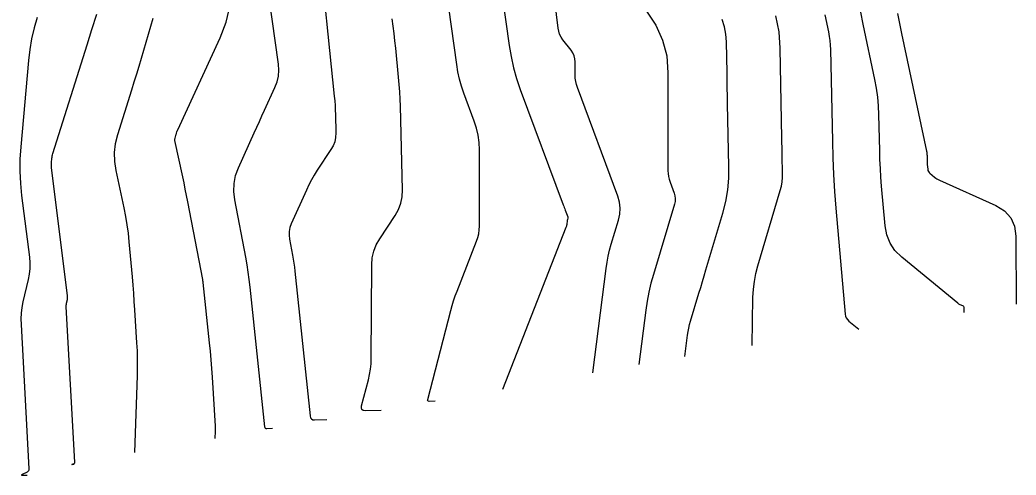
# Model space of a CAD drawing. Extents: x 1354696 to 1366163, y 660729 to 670380.
# Drawn here: x 1363266.3 to 1363382.5, y 664854.4 to 664907.6 of the extents above; entities that cross this region are included whole.
import ezdxf

# ---------------------------------------------------------------- set-up
doc = ezdxf.new("R2010")
doc.units = 0
doc.layers.add('R_Contours', color=7, linetype='Continuous')

msp = doc.modelspace()

# ---------------------------------------------------------------- linework, layer by layer
at = {"layer": 'R_Contours'}
for points in [[(1363333.13, 664866.35), (1363334.69, 664878.53), (1363334.8, 664879.25), (1363334.93, 664879.97), (1363335.1, 664880.68), (1363335.3, 664881.38), (1363336.14, 664884.18), (1363336.29, 664884.88), (1363336.32, 664885.57), (1363336.24, 664886.26), (1363336.05, 664886.95), (1363331.34, 664899.64), (1363331.23, 664900), (1363331.14, 664900.37), (1363331.09, 664900.74), (1363331.08, 664901.12), (1363331.08, 664902.65), (1363331.05, 664903.02), (1363330.96, 664903.37), (1363330.81, 664903.7), (1363330.61, 664904.01), (1363329.65, 664905.22), (1363329.44, 664905.54), (1363329.27, 664905.87), (1363329.16, 664906.22), (1363329.09, 664906.59), (1363325.72, 664934.34)], [(1363295.78, 664859.82), (1363295.11, 664859.8), (1363295.01, 664859.81), (1363294.93, 664859.85), (1363294.89, 664859.92), (1363294.86, 664860.02), (1363293.15, 664876.35), (1363293.05, 664877.23), (1363292.93, 664878.1), (1363292.79, 664878.97), (1363292.64, 664879.84), (1363291.35, 664886.53), (1363291.24, 664887.5), (1363291.28, 664888.44), (1363291.46, 664889.37), (1363291.79, 664890.28), (1363293.63, 664894.37), (1363293.93, 664895.03), (1363294.23, 664895.69), (1363294.53, 664896.35), (1363294.83, 664897.01), (1363296.05, 664899.64), (1363296.3, 664900.31), (1363296.45, 664900.99), (1363296.51, 664901.68), (1363296.46, 664902.39), (1363292.39, 664931.46)], [(1363314.76, 664863.02), (1363314.05, 664863.01), (1363313.95, 664863.02), (1363313.89, 664863.06), (1363313.86, 664863.13), (1363313.88, 664863.23), (1363316.57, 664873.63), (1363316.73, 664874.2), (1363316.9, 664874.76), (1363317.09, 664875.32), (1363317.3, 664875.87), (1363319.58, 664881.72), (1363319.73, 664882.15), (1363319.83, 664882.58), (1363319.89, 664883.03), (1363319.91, 664883.48), (1363319.92, 664892.37), (1363319.88, 664893.23), (1363319.77, 664894.08), (1363319.58, 664894.91), (1363319.31, 664895.73), (1363318.1, 664898.98), (1363317.82, 664899.8), (1363317.59, 664900.63), (1363317.4, 664901.47), (1363317.26, 664902.33), (1363314.51, 664922.08)], [(1363301.13, 664916.59), (1363302.97, 664898.63), (1363303.02, 664898.1), (1363303.06, 664897.56), (1363303.08, 664897.03), (1363303.1, 664896.5), (1363303.16, 664894.36), (1363303.13, 664893.83), (1363303.03, 664893.33), (1363302.85, 664892.85), (1363302.59, 664892.4), (1363300.99, 664889.99), (1363300.64, 664889.43), (1363300.31, 664888.86), (1363300.01, 664888.28), (1363299.72, 664887.68), (1363297.95, 664883.75), (1363297.8, 664883.31), (1363297.71, 664882.86), (1363297.69, 664882.41), (1363297.74, 664881.95), (1363298.1, 664880.08), (1363298.19, 664879.62), (1363298.26, 664879.15), (1363298.33, 664878.68), (1363298.38, 664878.21), (1363300.15, 664861.31), (1363300.2, 664861.1), (1363300.3, 664860.96), (1363300.46, 664860.87), (1363300.67, 664860.85), (1363302.11, 664860.89)], [(1363322.66, 664909.83), (1363323.39, 664904.56), (1363323.61, 664903.26), (1363323.89, 664901.97), (1363324.25, 664900.69), (1363324.68, 664899.44), (1363329.7, 664885.94), (1363329.76, 664885.79), (1363329.81, 664885.65), (1363329.87, 664885.5), (1363329.92, 664885.35), (1363330.22, 664884.54), (1363330.23, 664884.51), (1363330.24, 664884.47), (1363330.23, 664884.44), (1363330.23, 664884.4), (1363330.18, 664884.26), (1363330.17, 664884.22), (1363330.16, 664884.18), (1363330.16, 664884.15), (1363330.15, 664884.11), (1363330.09, 664883.65), (1363330.08, 664883.56), (1363330.06, 664883.47), (1363330.03, 664883.38), (1363330, 664883.3), (1363322.62, 664864.41)], [(1363272.61, 664855.63), (1363272.4, 664855.63), (1363272.37, 664855.63), (1363272.36, 664855.64), (1363272.37, 664855.64), (1363272.39, 664855.66), (1363272.61, 664855.76), (1363272.65, 664855.79), (1363272.68, 664855.82), (1363272.69, 664855.86), (1363272.69, 664855.91), (1363271.69, 664874.03), (1363271.69, 664874.14), (1363271.7, 664874.25), (1363271.71, 664874.36), (1363271.73, 664874.47), (1363271.83, 664874.9), (1363271.85, 664875.01), (1363271.86, 664875.11), (1363271.86, 664875.22), (1363271.85, 664875.33), (1363269.99, 664890.3), (1363269.97, 664890.44), (1363269.97, 664890.58), (1363269.97, 664890.72), (1363269.98, 664890.85), (1363270.03, 664891.41), (1363270.04, 664891.54), (1363270.07, 664891.68), (1363270.1, 664891.81), (1363270.14, 664891.95), (1363274.14, 664904.65), (1363274.7, 664906.44), (1363275.25, 664908.24)], [(1363289.09, 664858.68), (1363289.12, 664859.54), (1363289.12, 664859.68), (1363289.12, 664859.83), (1363289.12, 664859.97), (1363289.11, 664860.11), (1363288.75, 664865.85), (1363288.68, 664866.86), (1363288.6, 664867.86), (1363288.51, 664868.86), (1363288.41, 664869.86), (1363287.68, 664876.88), (1363287.67, 664876.97), (1363287.65, 664877.07), (1363287.64, 664877.16), (1363287.62, 664877.25), (1363285.88, 664886.31), (1363285.74, 664887.04), (1363285.59, 664887.78), (1363285.44, 664888.51), (1363285.29, 664889.24), (1363284.38, 664893.47), (1363284.37, 664893.54), (1363284.36, 664893.61), (1363284.37, 664893.68), (1363284.39, 664893.75), (1363284.49, 664894.05), (1363284.5, 664894.11), (1363284.52, 664894.17), (1363284.54, 664894.22), (1363284.56, 664894.28), (1363284.62, 664894.51), (1363284.64, 664894.56), (1363284.66, 664894.62), (1363284.68, 664894.67), (1363284.7, 664894.73), (1363289.66, 664905.44), (1363290.36, 664907.27), (1363290.78, 664909.13)], [(1363339.42, 664908.58), (1363340.51, 664906.94), (1363341.29, 664905.19), (1363341.76, 664903.34), (1363341.91, 664901.37), (1363341.91, 664889.94), (1363341.93, 664889.6), (1363341.97, 664889.27), (1363342.04, 664888.94), (1363342.15, 664888.61), (1363342.63, 664887.33), (1363342.72, 664887.01), (1363342.76, 664886.68), (1363342.74, 664886.36), (1363342.67, 664886.03), (1363340.21, 664877.82), (1363339.92, 664876.8), (1363339.68, 664875.76), (1363339.48, 664874.71), (1363339.32, 664873.66), (1363338.5, 664867.3)], [(1363351.72, 664869.52), (1363351.83, 664875.15), (1363351.88, 664876.09), (1363352, 664877.01), (1363352.17, 664877.93), (1363352.41, 664878.84), (1363355.02, 664887.65), (1363355.14, 664888.14), (1363355.23, 664888.64), (1363355.28, 664889.14), (1363355.28, 664889.64), (1363355.24, 664891.68), (1363355.23, 664892.19), (1363355.22, 664892.7), (1363355.21, 664893.21), (1363355.2, 664893.72), (1363355.01, 664904.27), (1363354.87, 664906.17), (1363354.51, 664908.02)], [(1363360.22, 664908.14), (1363360.64, 664906.14), (1363360.73, 664905.63), (1363360.8, 664905.13), (1363360.85, 664904.62), (1363360.87, 664904.11), (1363361.09, 664893.39), (1363361.15, 664891.43), (1363361.24, 664889.48), (1363361.36, 664887.52), (1363361.51, 664885.57), (1363362.59, 664873.2), (1363362.64, 664872.97), (1363362.72, 664872.75), (1363362.85, 664872.56), (1363363.02, 664872.39), (1363364.18, 664871.44)], [(1363376.48, 664873.37), (1363376.48, 664873.91), (1363376.47, 664873.99), (1363376.44, 664874.05), (1363376.39, 664874.11), (1363376.32, 664874.15), (1363376.01, 664874.29), (1363375.93, 664874.33), (1363375.86, 664874.37), (1363375.79, 664874.42), (1363375.72, 664874.47), (1363369.18, 664879.84), (1363368.4, 664880.61), (1363367.83, 664881.47), (1363367.44, 664882.44), (1363367.25, 664883.5), (1363366.84, 664888.13), (1363366.76, 664889.17), (1363366.7, 664890.21), (1363366.65, 664891.25), (1363366.62, 664892.29), (1363366.53, 664896.47), (1363366.49, 664897.51), (1363366.39, 664898.54), (1363366.25, 664899.57), (1363366.06, 664900.6), (1363364.7, 664907.06), (1363364.4, 664908.47)], [(1363368.69, 664908.31), (1363369.17, 664905.98), (1363372.08, 664892.22), (1363372.1, 664892.1), (1363372.12, 664891.97), (1363372.13, 664891.84), (1363372.14, 664891.71), (1363372.15, 664891.2), (1363372.15, 664891.07), (1363372.16, 664890.94), (1363372.16, 664890.81), (1363372.17, 664890.68), (1363372.22, 664890.11), (1363372.25, 664889.97), (1363372.3, 664889.85), (1363372.37, 664889.75), (1363372.46, 664889.65), (1363373.03, 664889.19), (1363373.16, 664889.09), (1363373.3, 664888.99), (1363373.45, 664888.91), (1363373.6, 664888.84), (1363380.18, 664885.86), (1363381.19, 664885.24), (1363381.91, 664884.45), (1363382.34, 664883.46), (1363382.49, 664882.29), (1363382.53, 664874.34)], [(1363268.31, 664907.85), (1363267.95, 664906.61), (1363267.66, 664905.35), (1363267.44, 664904.08), (1363267.3, 664902.8), (1363266.39, 664892.72), (1363266.3, 664891.3), (1363266.29, 664889.88), (1363266.35, 664888.45), (1363266.49, 664887.03), (1363267.39, 664879.84), (1363267.44, 664879.18), (1363267.44, 664878.52), (1363267.37, 664877.87), (1363267.25, 664877.22), (1363266.65, 664874.62), (1363266.52, 664873.97), (1363266.44, 664873.31), (1363266.41, 664872.65), (1363266.42, 664871.98), (1363267.35, 664855.14), (1363267.35, 664855.02), (1363267.3, 664854.91), (1363267.23, 664854.82), (1363267.12, 664854.75), (1363266.55, 664854.48), (1363266.49, 664854.44), (1363266.47, 664854.42), (1363266.49, 664854.4), (1363266.56, 664854.4), (1363267.12, 664854.4)], [(1363281.81, 664907.7), (1363281.53, 664906.78), (1363280.44, 664903.06), (1363280.17, 664902.13), (1363279.89, 664901.2), (1363279.6, 664900.28), (1363279.31, 664899.35), (1363277.66, 664894.12), (1363277.41, 664893.09), (1363277.29, 664892.05), (1363277.31, 664891), (1363277.47, 664889.95), (1363278.41, 664885.59), (1363278.6, 664884.61), (1363278.77, 664883.62), (1363278.91, 664882.63), (1363279.01, 664881.63), (1363279.37, 664877.55), (1363279.46, 664876.59), (1363279.53, 664875.63), (1363279.6, 664874.67), (1363279.67, 664873.71), (1363279.91, 664869.86), (1363279.96, 664868.9), (1363279.98, 664867.94), (1363279.99, 664866.97), (1363279.97, 664866.01), (1363279.66, 664857.03)], [(1363308.43, 664861.96), (1363306.62, 664861.91), (1363306.36, 664861.94), (1363306.2, 664862.04), (1363306.14, 664862.22), (1363306.16, 664862.48), (1363306.96, 664865.54), (1363307.1, 664866.16), (1363307.2, 664866.77), (1363307.26, 664867.39), (1363307.28, 664868.02), (1363307.35, 664878.96), (1363307.41, 664879.76), (1363307.58, 664880.53), (1363307.87, 664881.27), (1363308.27, 664881.97), (1363310.08, 664884.71), (1363310.48, 664885.41), (1363310.75, 664886.14), (1363310.91, 664886.91), (1363310.95, 664887.71), (1363310.7, 664897.46), (1363310.67, 664898.31), (1363310.63, 664899.16), (1363310.56, 664900.02), (1363310.48, 664900.87), (1363310.14, 664904.27), (1363310.05, 664905.12), (1363309.95, 664905.97), (1363309.85, 664906.82), (1363309.74, 664907.66)], [(1363343.88, 664868.24), (1363344.2, 664870.74), (1363344.26, 664871.15), (1363344.34, 664871.57), (1363344.44, 664871.97), (1363344.55, 664872.38), (1363345.53, 664875.64), (1363345.73, 664876.32), (1363345.93, 664877), (1363346.13, 664877.67), (1363346.34, 664878.35), (1363348.31, 664885), (1363348.65, 664886.34), (1363348.88, 664887.7), (1363349.01, 664889.07), (1363349.03, 664890.45), (1363348.87, 664897.77), (1363348.85, 664898.68), (1363348.83, 664899.58), (1363348.81, 664900.48), (1363348.8, 664901.39), (1363348.73, 664905), (1363348.67, 664905.89), (1363348.5, 664906.76), (1363348.23, 664907.6)]]:
    msp.add_lwpolyline(points, dxfattribs=at)

doc.saveas('drawing.dxf')
